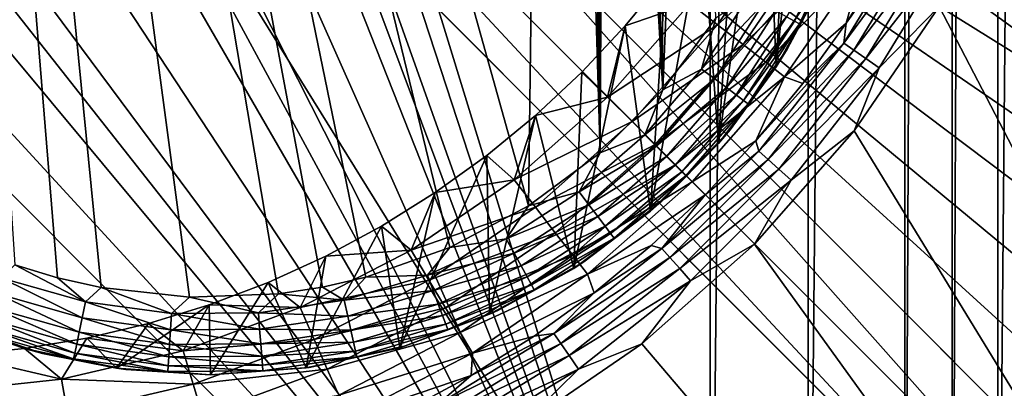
# Model space of a CAD drawing. Header units: metres. Extents: x -206 to 75, y -104 to 104.
# Tile 958 of 1056: x 45.64 to 58.43, y -57.05 to -52.27. Entities that reach past the tile are written whole.
import ezdxf

# ---------------------------------------------------------------- set-up
doc = ezdxf.new("R2010")
doc.units = ezdxf.units.M
doc.layers.add('solid_01_1-CONSUMER_THERM_B_125288', color=7, linetype='CONTINUOUS')

msp = doc.modelspace()

# ---------------------------------------------------------------- linework, layer by layer
at = {"layer": 'solid_01_1-CONSUMER_THERM_B_125288'}
for points in [[(37.641285, -67.320755), (69.485435, 75.004799), (69.506912, -74.995201)], [(37.641285, -67.320755), (37.742935, -66.77655), (69.485435, 75.004799)], [(37.723892, 66.223442), (69.485435, 75.004799), (37.742855, -66.222939)], [(37.742935, -66.77655), (37.742855, -66.222939), (69.485435, 75.004799)], [(54.595383, 63.598774, 75.400002), (46.605331, -37.598476, 75.400002), (54.609055, -63.597332, 75.400002)], [(55.866657, 63.508621, 75.400002), (54.595383, 63.598774, 75.400002), (54.609055, -63.597332, 75.400002)], [(55.866657, 63.508621, 75.400002), (54.609055, -63.597332, 75.400002), (55.88031, -63.506905, 75.400002)], [(57.122654, 63.236832, 75.400002), (55.866657, 63.508621, 75.400002), (55.88031, -63.506905, 75.400002)], [(57.122654, 63.236832, 75.400002), (55.88031, -63.506905, 75.400002), (57.13625, -63.234848, 75.400002)], [(57.734241, 63.033913, 75.400002), (57.122654, 63.236832, 75.400002), (57.13625, -63.234848, 75.400002)], [(57.734241, 63.033913, 75.400002), (57.13625, -63.234848, 75.400002), (57.747791, -63.031796, 75.400002)], [(58.329418, 62.787899, 75.400002), (57.734241, 63.033913, 75.400002), (57.747791, -63.031796, 75.400002)], [(58.329418, 62.787899, 75.400002), (57.747791, -63.031796, 75.400002), (58.342918, -62.785656, 75.400002)], [(59.458191, 62.172367, 75.400002), (58.329418, 62.787899, 75.400002), (58.342918, -62.785656, 75.400002)], [(59.458191, 62.172367, 75.400002), (58.342918, -62.785656, 75.400002), (59.471558, -62.16988, 75.400002)], [(52.248138, -54.681156, 13.5), (52.5355, -32.45369, 13.5), (43.499962, -23.418159, 13.5)], [(51.227139, -55.221745, 13.5), (52.248138, -54.681156, 13.5), (43.499962, -23.418159, 13.5)], [(50.136772, -55.604641, 13.5), (51.227139, -55.221745, 13.5), (43.499962, -23.418159, 13.5)], [(49.573097, -55.734108, 13.5), (50.136772, -55.604641, 13.5), (43.499962, -23.418159, 13.5)], [(49.001541, -55.821152, 13.5), (49.573097, -55.734108, 13.5), (43.499962, -23.418159, 13.5)], [(47.848061, -55.866493, 13.5), (49.001541, -55.821152, 13.5), (43.499962, -23.418159, 13.5)], [(46.699738, -55.739819, 13.5), (47.848061, -55.866493, 13.5), (43.499962, -23.418159, 13.5)], [(46.134895, -55.612415, 13.5), (46.699738, -55.739819, 13.5), (43.499962, -23.418159, 13.5)], [(45.581398, -55.443287, 13.5), (46.134895, -55.612415, 13.5), (43.499962, -23.418159, 13.5)], [(52.248138, -54.681156, 13.5), (53.177536, -53.994709, 13.5), (52.5355, -32.45369, 13.5)], [(53.177536, -53.994709, 13.5), (52.812531, -32.754368, 13.5), (52.5355, -32.45369, 13.5)], [(53.177536, -53.994709, 13.5), (53.066139, -33.079563, 13.5), (52.812531, -32.754368, 13.5)], [(53.177536, -53.994709, 13.5), (53.234509, -39.918476, 13.5), (53.066139, -33.079563, 13.5)], [(46.605331, -37.598476, 75.400002), (46.51527, -38.869759, 75.400002), (54.609055, -63.597332, 75.400002)], [(48.527, -38.91013, 72.400002), (48.605331, -37.59819, 72.400002), (61.607765, -54.596329, 72.400002)], [(48.605331, -37.59819, 72.400002), (61.605331, -37.596329, 72.400002), (61.607765, -54.596329, 72.400002)], [(46.51527, -38.869759, 75.400002), (46.243572, -40.125774, 75.400002), (54.609055, -63.597332, 75.400002)], [(48.292908, -40.202766, 72.400002), (48.527, -38.91013, 72.400002), (61.607765, -54.596329, 72.400002)], [(53.177536, -53.994709, 13.5), (53.242611, -40.351929, 13.5), (53.234509, -39.918476, 13.5)], [(46.243572, -40.125774, 75.400002), (46.040695, -40.737377, 75.400002), (54.609055, -63.597332, 75.400002)], [(47.906239, -41.458702, 72.400002), (48.292908, -40.202766, 72.400002), (61.607765, -54.596329, 72.400002)], [(53.177536, -53.994709, 13.5), (53.994606, -53.17765, 13.5), (53.242611, -40.351929, 13.5)], [(53.994606, -53.17765, 13.5), (53.282032, -40.784042, 13.5), (53.242611, -40.351929, 13.5)], [(46.040695, -40.737377, 75.400002), (45.794724, -41.332573, 75.400002), (54.609055, -63.597332, 75.400002)], [(53.994606, -53.17765, 13.5), (53.352581, -41.212181, 13.5), (53.282032, -40.784042, 13.5)], [(53.994606, -53.17765, 13.5), (53.453789, -41.633736, 13.5), (53.352581, -41.212181, 13.5)], [(45.794724, -41.332573, 75.400002), (45.179272, -42.461388, 75.400002), (54.609055, -63.597332, 75.400002)], [(47.37254, -42.659561, 72.400002), (47.906239, -41.458702, 72.400002), (61.607765, -54.596329, 72.400002)], [(53.994606, -53.17765, 13.5), (53.5849, -42.046146, 13.5), (53.453789, -41.633736, 13.5)], [(53.994606, -53.17765, 13.5), (53.932552, -42.833733, 13.5), (53.5849, -42.046146, 13.5)], [(45.179272, -42.461388, 75.400002), (44.408852, -43.491459, 75.400002), (54.609055, -63.597332, 75.400002)], [(46.699707, -43.787834, 72.400002), (47.37254, -42.659561, 72.400002), (61.607765, -54.596329, 72.400002)], [(53.994606, -53.17765, 13.5), (54.384693, -43.557068, 13.5), (53.932552, -42.833733, 13.5)], [(44.408852, -43.491459, 75.400002), (43.9702, -43.962811, 75.400002), (54.609055, -63.597332, 75.400002)], [(53.994606, -53.17765, 13.5), (54.681072, -52.248264, 13.5), (54.384693, -43.557068, 13.5)], [(46.699707, -43.787834, 72.400002), (61.607765, -54.596329, 72.400002), (45.89677, -44.828323, 72.400002)], [(43.9702, -43.962811, 75.400002), (43.49897, -44.401596, 75.400002), (54.609055, -63.597332, 75.400002)], [(44.35944, -44.351936, 63.5205), (58.779884, -59.828762, 69.400002), (49.752365, -50.803829, 65.853195)], [(44.35944, -44.351936, 63.5205), (59.31662, -59.304836, 69.400002), (58.779884, -59.828762, 69.400002)], [(44.35944, -44.351936, 63.5205), (50.863544, -49.793674, 65.8731), (59.31662, -59.304836, 69.400002)], [(43.49897, -44.401596, 75.400002), (42.469124, -45.172314, 75.400002), (54.609055, -63.597332, 75.400002)], [(61.543594, -55.542931, 72.400002), (45.89677, -44.828323, 72.400002), (61.607765, -54.596329, 72.400002)], [(60.603561, -58.209854, 72.400002), (60.059978, -58.987476, 72.400002), (45.89677, -44.828323, 72.400002)], [(45.89677, -44.828323, 69.900002), (45.89677, -44.828323, 72.400002), (60.059978, -58.987476, 72.400002)], [(61.036751, -57.366474, 72.400002), (60.603561, -58.209854, 72.400002), (45.89677, -44.828323, 72.400002)], [(61.352196, -56.471539, 72.400002), (61.036751, -57.366474, 72.400002), (45.89677, -44.828323, 72.400002)], [(61.543594, -55.542931, 72.400002), (61.352196, -56.471539, 72.400002), (45.89677, -44.828323, 72.400002)], [(50.863544, -49.793674, 65.8731), (45.89677, -44.828323, 69.900002), (60.059978, -58.987476, 72.400002)], [(42.469124, -45.172314, 75.400002), (41.340481, -45.78809, 75.400002), (54.609055, -63.597332, 75.400002)], [(-18.213459, -45.817539, 1.5), (-19.476553, -45.904934, 1.5), (69.506912, -74.995201, 1.5)], [(37.092922, -58.218811, 1.5), (-18.213459, -45.817539, 1.5), (69.506912, -74.995201, 1.5)], [(54.608768, -61.597332, 72.400002), (37.608768, -61.599766, 72.400002), (44.836262, -45.889133, 72.400002)], [(41.340481, -45.78809, 75.400002), (40.745358, -46.034229, 75.400002), (54.609055, -63.597332, 75.400002)], [(54.608768, -61.597332, 72.400002), (44.836262, -45.889133, 72.400002), (58.99947, -60.048286, 72.400002)], [(58.99947, -60.048286, 69.400002), (58.99947, -60.048286, 72.400002), (44.836262, -45.889133, 72.400002)], [(49.752365, -50.803829, 65.853195), (58.779884, -59.828762, 69.400002), (44.836262, -45.889133, 72.400002)], [(58.99947, -60.048286, 69.400002), (44.836262, -45.889133, 72.400002), (58.779884, -59.828762, 69.400002)], [(-20.110367, -46.015713, 1.5), (-20.738798, -46.171688, 1.5), (69.506912, -74.995201, 1.5)], [(-19.476553, -45.904934, 1.5), (-20.110367, -46.015713, 1.5), (69.506912, -74.995201, 1.5)], [(40.745358, -46.034229, 75.400002), (40.133816, -46.237282, 75.400002), (54.609055, -63.597332, 75.400002)], [(-20.738798, -46.171688, 1.5), (-21.356617, -46.372227, 1.5), (69.506912, -74.995201, 1.5)], [(40.133816, -46.237282, 75.400002), (38.877876, -46.509338, 75.400002), (54.609055, -63.597332, 75.400002)], [(-21.356617, -46.372227, 1.5), (-21.958729, -46.615906, 1.5), (69.506912, -74.995201, 1.5)], [(-38.864662, -46.52047, 75.400002), (-54.590946, -63.612965, 75.400002), (54.609055, -63.597332, 75.400002)], [(-37.59338, -46.610531, 75.400002), (-38.864662, -46.52047, 75.400002), (54.609055, -63.597332, 75.400002)], [(38.877876, -46.509338, 75.400002), (37.606621, -46.599766, 75.400002), (54.609055, -63.597332, 75.400002)], [(37.606621, -46.599766, 75.400002), (-37.59338, -46.610531, 75.400002), (54.609055, -63.597332, 75.400002)], [(-21.958729, -46.615906, 1.5), (-22.540312, -46.900536, 1.5), (69.506912, -74.995201, 1.5)], [(-22.540312, -46.900536, 1.5), (-23.096958, -47.223244, 1.5), (69.506912, -74.995201, 1.5)], [(-23.096958, -47.223244, 1.5), (-24.120508, -47.968487, 1.5), (69.506912, -74.995201, 1.5)], [(-24.120508, -47.968487, 1.5), (-33.833458, -56.120991, 1.5), (69.506912, -74.995201, 1.5)], [(55.465118, -52.878464, 3.5), (55.671696, -48.876209, 3.5), (55.963821, -48.108063, 3.5)], [(56.065388, -51.789265, 3.5), (55.465118, -52.878464, 3.5), (55.963821, -48.108063, 3.5)], [(55.465118, -52.878464, 3.5), (55.330303, -49.62376, 3.5), (55.671696, -48.876209, 3.5)], [(54.716438, -53.871666, 3.5), (54.941082, -50.347565, 3.5), (55.330303, -49.62376, 3.5)], [(55.465118, -52.878464, 3.5), (54.716438, -53.871666, 3.5), (55.330303, -49.62376, 3.5)], [(50.863544, -49.793674, 65.8731), (60.059978, -58.987476, 72.400002), (59.840393, -58.767952, 69.400002)], [(50.863544, -49.793674, 65.8731), (59.840393, -58.767952, 69.400002), (59.31662, -59.304836, 69.400002)], [(54.716438, -53.871666, 3.5), (54.505676, -51.044567, 3.5), (54.941082, -50.347565, 3.5)], [(58.477329, -50.35714, 1.5), (57.581547, -52.095642, 1.5), (69.506912, -74.995201, 1.5)], [(54.704472, -52.332664, 3.325905), (55.650459, -50.949368, 3.325905), (54.348427, -52.055405, 3.45631)], [(56.010185, -51.164021, 3.113388), (55.650459, -50.949368, 3.325905), (54.704472, -52.332664, 3.325905)], [(53.834084, -54.749012, 3.5), (54.025921, -51.711815, 3.5), (54.505676, -51.044567, 3.5)], [(54.716438, -53.871666, 3.5), (53.834084, -54.749012, 3.5), (54.505676, -51.044567, 3.5)], [(56.341492, -52.572067, 1.8802), (57.269794, -51.05077, 1.8802), (56.374165, -52.313797, 2.071429)], [(57.40992, -51.125252, 1.720235), (57.269794, -51.05077, 1.8802), (56.341492, -52.572067, 1.8802)], [(56.471809, -52.662613, 1.720235), (57.40992, -51.125252, 1.720235), (56.341492, -52.572067, 1.8802)], [(57.269794, -51.05077, 1.8802), (56.884392, -51.499069, 2.071429), (56.374165, -52.313797, 2.071429)], [(57.57811, -51.214649, 1.599859), (57.40992, -51.125252, 1.720235), (56.471809, -52.662613, 1.720235)], [(55.034985, -52.590038, 3.113388), (56.010185, -51.164021, 3.113388), (54.704472, -52.332664, 3.325905)], [(56.329426, -51.354515, 2.826262), (56.010185, -51.164021, 3.113388), (55.034985, -52.590038, 3.113388)], [(55.703484, -52.2868, 12.933681), (56.215183, -51.175724, 12.933732), (55.598984, -52.229389, 13.123489)], [(55.703484, -52.2868, 12.933681), (56.284393, -51.201843, 12.722138), (56.215183, -51.175724, 12.933732)], [(55.703484, -52.2868, 12.933681), (55.768307, -52.322411, 12.722083), (56.284393, -51.201843, 12.722138)], [(56.284393, -51.201843, 12.722138), (55.768307, -52.322411, 12.722083), (56.190205, -51.505856, 12.5)], [(56.628231, -52.771297, 1.599859), (57.57811, -51.214649, 1.599859), (56.471809, -52.662613, 1.720235)], [(57.765827, -51.314426, 1.525184), (57.57811, -51.214649, 1.599859), (56.628231, -52.771297, 1.599859)], [(55.328297, -52.818447, 2.826262), (56.329426, -51.354515, 2.826262), (55.034985, -52.590038, 3.113388)], [(56.596912, -51.51413, 2.474663), (56.329426, -51.354515, 2.826262), (55.328297, -52.818447, 2.826262)], [(56.802818, -52.892601, 1.525184), (57.765827, -51.314426, 1.525184), (56.628231, -52.771297, 1.599859)], [(56.802818, -52.892601, 1.525184), (57.581547, -52.095642, 1.5), (57.765827, -51.314426, 1.525184)], [(55.574059, -53.009827, 2.474663), (56.596912, -51.51413, 2.474663), (55.328297, -52.818447, 2.826262)], [(56.374165, -52.313797, 2.071429), (56.596912, -51.51413, 2.474663), (55.574059, -53.009827, 2.474663)], [(56.190205, -51.505856, 12.5), (55.608784, -52.648998, 12.5), (56.065388, -51.789265, 3.5)], [(55.768307, -52.322411, 12.722083), (55.608784, -52.648998, 12.5), (56.190205, -51.505856, 12.5)], [(56.374165, -52.313797, 2.071429), (56.884392, -51.499069, 2.071429), (56.596912, -51.51413, 2.474663)], [(54.348427, -52.055405, 3.45631), (54.025921, -51.711815, 3.5), (53.503845, -52.3465, 3.5)], [(53.834084, -54.749012, 3.5), (53.503845, -52.3465, 3.5), (54.025921, -51.711815, 3.5)], [(55.608784, -52.648998, 12.5), (55.465118, -52.878464, 3.5), (56.065388, -51.789265, 3.5)], [(54.497009, -52.906887, 13.475065), (55.1082, -51.959763, 13.475078), (54.681072, -52.248264, 13.5)], [(55.293671, -52.061657, 13.401163), (55.1082, -51.959763, 13.475078), (54.497009, -52.906887, 13.475065)], [(53.275986, -53.269707, 3.45631), (54.348427, -52.055405, 3.45631), (53.503845, -52.3465, 3.5)], [(54.704472, -52.332664, 3.325905), (54.348427, -52.055405, 3.45631), (53.275986, -53.269707, 3.45631)], [(54.666248, -53.03392, 13.401139), (55.293671, -52.061657, 13.401163), (54.497009, -52.906887, 13.475065)], [(55.460052, -52.153061, 13.281971), (55.293671, -52.061657, 13.401163), (54.666248, -53.03392, 13.401139)], [(54.818066, -53.147873, 13.281937), (55.460052, -52.153061, 13.281971), (54.666248, -53.03392, 13.401139)], [(55.598984, -52.229389, 13.123489), (55.460052, -52.153061, 13.281971), (54.818066, -53.147873, 13.281937)], [(57.581547, -52.095642, 1.5), (56.477982, -53.710236, 1.5), (69.506912, -74.995201, 1.5)], [(56.802818, -52.892601, 1.525184), (56.477982, -53.710236, 1.5), (57.581547, -52.095642, 1.5)], [(54.497009, -52.906887, 13.475065), (54.681072, -52.248264, 13.5), (53.994606, -53.17765, 13.5)], [(54.944839, -53.243027, 13.123446), (55.598984, -52.229389, 13.123489), (54.818066, -53.147873, 13.281937)], [(55.703484, -52.2868, 12.933681), (55.598984, -52.229389, 13.123489), (54.944839, -53.243027, 13.123446)], [(52.836819, -55.491943, 3.5), (52.94165, -52.945942, 3.5), (53.503845, -52.3465, 3.5)], [(53.834084, -54.749012, 3.5), (52.836819, -55.491943, 3.5), (53.503845, -52.3465, 3.5)], [(53.275986, -53.269707, 3.45631), (53.503845, -52.3465, 3.5), (52.94165, -52.945942, 3.5)], [(53.595127, -53.588753, 3.325905), (54.704472, -52.332664, 3.325905), (53.275986, -53.269707, 3.45631)], [(55.034985, -52.590038, 3.113388), (54.704472, -52.332664, 3.325905), (53.595127, -53.588753, 3.325905)], [(55.040188, -53.314598, 12.933631), (55.703484, -52.2868, 12.933681), (54.944839, -53.243027, 13.123446)], [(55.040188, -53.314598, 12.933631), (55.768307, -52.322411, 12.722083), (55.703484, -52.2868, 12.933681)], [(55.040188, -53.314598, 12.933631), (55.099331, -53.35899, 12.722029), (55.768307, -52.322411, 12.722083)], [(55.768307, -52.322411, 12.722083), (55.099331, -53.35899, 12.722029), (55.608784, -52.648998, 12.5)], [(55.812485, -53.093945, 2.071429), (56.374165, -52.313797, 2.071429), (55.574059, -53.009827, 2.474663)], [(56.341492, -52.572067, 1.8802), (56.374165, -52.313797, 2.071429), (55.812485, -53.093945, 2.071429)], [(53.891376, -53.884922, 3.113388), (55.034985, -52.590038, 3.113388), (53.595127, -53.588753, 3.325905)], [(55.328297, -52.818447, 2.826262), (55.034985, -52.590038, 3.113388), (53.891376, -53.884922, 3.113388)], [(55.608784, -52.648998, 12.5), (54.866508, -53.69487, 12.5), (55.465118, -52.878464, 3.5)], [(55.099331, -53.35899, 12.722029), (54.866508, -53.69487, 12.5), (55.608784, -52.648998, 12.5)], [(56.341492, -52.572067, 1.8802), (55.812485, -53.093945, 2.071429), (55.201687, -53.836262, 2.071429)], [(55.23959, -53.972748, 1.8802), (56.341492, -52.572067, 1.8802), (55.201687, -53.836262, 2.071429)], [(56.471809, -52.662613, 1.720235), (56.341492, -52.572067, 1.8802), (55.23959, -53.972748, 1.8802)], [(55.358269, -54.078087, 1.720235), (56.471809, -52.662613, 1.720235), (55.23959, -53.972748, 1.8802)], [(56.628231, -52.771297, 1.599859), (56.471809, -52.662613, 1.720235), (55.358269, -54.078087, 1.720235)], [(55.500725, -54.204529, 1.599859), (56.628231, -52.771297, 1.599859), (55.358269, -54.078087, 1.720235)], [(56.802818, -52.892601, 1.525184), (56.628231, -52.771297, 1.599859), (55.500725, -54.204529, 1.599859)], [(53.758331, -53.758343, 13.475053), (54.497009, -52.906887, 13.475065), (53.994606, -53.17765, 13.5)], [(54.666248, -53.03392, 13.401139), (54.497009, -52.906887, 13.475065), (53.758331, -53.758343, 13.475053)], [(54.154289, -54.147755, 2.826262), (55.328297, -52.818447, 2.826262), (53.891376, -53.884922, 3.113388)], [(55.574059, -53.009827, 2.474663), (55.328297, -52.818447, 2.826262), (54.154289, -54.147755, 2.826262)], [(54.866508, -53.69487, 12.5), (54.716438, -53.871666, 3.5), (55.465118, -52.878464, 3.5)], [(55.659718, -54.34565, 1.525184), (56.802818, -52.892601, 1.525184), (55.500725, -54.204529, 1.599859)], [(55.659718, -54.34565, 1.525184), (56.477982, -53.710236, 1.5), (56.802818, -52.892601, 1.525184)], [(53.275986, -53.269707, 3.45631), (52.94165, -52.945942, 3.5), (52.341713, -53.507603, 3.5)], [(52.836819, -55.491943, 3.5), (52.341713, -53.507603, 3.5), (52.94165, -52.945942, 3.5)], [(53.907959, -53.907974, 13.401114), (54.666248, -53.03392, 13.401139), (53.758331, -53.758343, 13.475053)], [(54.818066, -53.147873, 13.281937), (54.666248, -53.03392, 13.401139), (53.907959, -53.907974, 13.401114)], [(54.374573, -54.367977, 2.474663), (55.574059, -53.009827, 2.474663), (54.154289, -54.147755, 2.826262)], [(55.201687, -53.836262, 2.071429), (55.574059, -53.009827, 2.474663), (54.374573, -54.367977, 2.474663)], [(55.201687, -53.836262, 2.071429), (55.812485, -53.093945, 2.071429), (55.574059, -53.009827, 2.474663)], [(53.758331, -53.758343, 13.475053), (53.994606, -53.17765, 13.5), (53.177536, -53.994709, 13.5)], [(54.042187, -54.042198, 13.281901), (54.818066, -53.147873, 13.281937), (53.907959, -53.907974, 13.401114)], [(54.944839, -53.243027, 13.123446), (54.818066, -53.147873, 13.281937), (54.042187, -54.042198, 13.281901)], [(52.061996, -54.342491, 3.45631), (53.275986, -53.269707, 3.45631), (52.341713, -53.507603, 3.5)], [(53.595127, -53.588753, 3.325905), (53.275986, -53.269707, 3.45631), (52.061996, -54.342491, 3.45631)], [(54.154263, -54.154274, 13.123402), (54.944839, -53.243027, 13.123446), (54.042187, -54.042198, 13.281901)], [(55.040188, -53.314598, 12.933631), (54.944839, -53.243027, 13.123446), (54.154263, -54.154274, 13.123402)], [(54.238556, -54.238567, 12.93358), (55.040188, -53.314598, 12.933631), (54.154263, -54.154274, 13.123402)], [(54.238556, -54.238567, 12.93358), (55.099331, -53.35899, 12.722029), (55.040188, -53.314598, 12.933631)], [(54.238556, -54.238567, 12.93358), (54.29084, -54.290852, 12.721974), (55.099331, -53.35899, 12.722029)], [(55.099331, -53.35899, 12.722029), (54.29084, -54.290852, 12.721974), (54.866508, -53.69487, 12.5)], [(52.061996, -54.342491, 3.45631), (52.341713, -53.507603, 3.5), (51.706566, -54.029118, 3.5)], [(51.744045, -56.086124, 3.5), (51.706566, -54.029118, 3.5), (52.341713, -53.507603, 3.5)], [(52.836819, -55.491943, 3.5), (51.744045, -56.086124, 3.5), (52.341713, -53.507603, 3.5)], [(52.339355, -54.698456, 3.325905), (53.595127, -53.588753, 3.325905), (52.061996, -54.342491, 3.45631)], [(53.891376, -53.884922, 3.113388), (53.595127, -53.588753, 3.325905), (52.339355, -54.698456, 3.325905)], [(52.90694, -54.497108, 13.47504), (53.758331, -53.758343, 13.475053), (53.177536, -53.994709, 13.5)], [(53.907959, -53.907974, 13.401114), (53.758331, -53.758343, 13.475053), (52.90694, -54.497108, 13.47504)], [(54.866508, -53.69487, 12.5), (53.979317, -54.621006, 12.5), (54.716438, -53.871666, 3.5)], [(54.29084, -54.290852, 12.721974), (53.979317, -54.621006, 12.5), (54.866508, -53.69487, 12.5)], [(56.477982, -53.710236, 1.5), (55.183556, -55.176182, 1.5), (69.506912, -74.995201, 1.5)], [(55.659718, -54.34565, 1.525184), (55.183556, -55.176182, 1.5), (56.477982, -53.710236, 1.5)], [(52.596825, -55.028896, 3.113388), (53.891376, -53.884922, 3.113388), (52.339355, -54.698456, 3.325905)], [(54.154289, -54.147755, 2.826262), (53.891376, -53.884922, 3.113388), (52.596825, -55.028896, 3.113388)], [(53.03397, -54.66634, 13.401091), (53.907959, -53.907974, 13.401114), (52.90694, -54.497108, 13.47504)], [(54.042187, -54.042198, 13.281901), (53.907959, -53.907974, 13.401114), (53.03397, -54.66634, 13.401091)], [(53.979317, -54.621006, 12.5), (53.834084, -54.749012, 3.5), (54.716438, -53.871666, 3.5)], [(54.544315, -54.53767, 2.071429), (55.201687, -53.836262, 2.071429), (54.374573, -54.367977, 2.474663)], [(55.23959, -53.972748, 1.8802), (55.201687, -53.836262, 2.071429), (54.544315, -54.53767, 2.071429)], [(50.577526, -56.519482, 3.5), (51.038895, -54.508282, 3.5), (51.706566, -54.029118, 3.5)], [(51.744045, -56.086124, 3.5), (50.577526, -56.519482, 3.5), (51.706566, -54.029118, 3.5)], [(52.061996, -54.342491, 3.45631), (51.706566, -54.029118, 3.5), (51.038895, -54.508282, 3.5)], [(52.90694, -54.497108, 13.47504), (53.177536, -53.994709, 13.5), (52.248138, -54.681156, 13.5)], [(53.147915, -54.81815, 13.281866), (54.042187, -54.042198, 13.281901), (53.03397, -54.66634, 13.401091)], [(54.154263, -54.154274, 13.123402), (54.042187, -54.042198, 13.281901), (53.147915, -54.81815, 13.281866)], [(53.979591, -55.233105, 1.8802), (55.23959, -53.972748, 1.8802), (54.544315, -54.53767, 2.071429)], [(55.358269, -54.078087, 1.720235), (55.23959, -53.972748, 1.8802), (53.979591, -55.233105, 1.8802)], [(52.825317, -55.322144, 2.826262), (54.154289, -54.147755, 2.826262), (52.596825, -55.028896, 3.113388)], [(54.374573, -54.367977, 2.474663), (54.154289, -54.147755, 2.826262), (52.825317, -55.322144, 2.826262)], [(53.243057, -54.944904, 13.123358), (54.154263, -54.154274, 13.123402), (53.147915, -54.81815, 13.281866)], [(54.238556, -54.238567, 12.93358), (54.154263, -54.154274, 13.123402), (53.243057, -54.944904, 13.123358)], [(54.084965, -55.351757, 1.720235), (55.358269, -54.078087, 1.720235), (53.979591, -55.233105, 1.8802)], [(55.500725, -54.204529, 1.599859), (55.358269, -54.078087, 1.720235), (54.084965, -55.351757, 1.720235)], [(53.314617, -55.040241, 12.93353), (54.238556, -54.238567, 12.93358), (53.243057, -54.944904, 13.123358)], [(53.314617, -55.040241, 12.93353), (54.29084, -54.290852, 12.721974), (54.238556, -54.238567, 12.93358)], [(53.314617, -55.040241, 12.93353), (53.358994, -55.099365, 12.721919), (54.29084, -54.290852, 12.721974)], [(54.29084, -54.290852, 12.721974), (53.358994, -55.099365, 12.721919), (53.979317, -54.621006, 12.5)], [(54.211445, -55.494175, 1.599859), (55.500725, -54.204529, 1.599859), (54.084965, -55.351757, 1.720235)], [(55.659718, -54.34565, 1.525184), (55.500725, -54.204529, 1.599859), (54.211445, -55.494175, 1.599859)], [(50.724979, -55.257389, 3.45631), (52.061996, -54.342491, 3.45631), (51.038895, -54.508282, 3.5)], [(52.339355, -54.698456, 3.325905), (52.061996, -54.342491, 3.45631), (50.724979, -55.257389, 3.45631)], [(53.016766, -55.567852, 2.474663), (54.374573, -54.367977, 2.474663), (52.825317, -55.322144, 2.826262)], [(54.544315, -54.53767, 2.071429), (54.374573, -54.367977, 2.474663), (53.016766, -55.567852, 2.474663)], [(54.352612, -55.65313, 1.525184), (55.659718, -54.34565, 1.525184), (54.211445, -55.494175, 1.599859)], [(54.352612, -55.65313, 1.525184), (55.183556, -55.176182, 1.5), (55.659718, -54.34565, 1.525184)], [(50.724979, -55.257389, 3.45631), (51.038895, -54.508282, 3.5), (50.341511, -54.943069, 3.5)], [(50.577526, -56.519482, 3.5), (50.341511, -54.943069, 3.5), (51.038895, -54.508282, 3.5)], [(51.959858, -55.108406, 13.475028), (52.90694, -54.497108, 13.47504), (52.248138, -54.681156, 13.5)], [(53.03397, -54.66634, 13.401091), (52.90694, -54.497108, 13.47504), (51.959858, -55.108406, 13.475028)], [(53.843094, -55.195244, 2.071429), (54.544315, -54.53767, 2.071429), (53.016766, -55.567852, 2.474663)], [(53.979591, -55.233105, 1.8802), (54.544315, -54.53767, 2.071429), (53.843094, -55.195244, 2.071429)], [(50.956329, -55.64484, 3.325905), (52.339355, -54.698456, 3.325905), (50.724979, -55.257389, 3.45631)], [(52.596825, -55.028896, 3.113388), (52.339355, -54.698456, 3.325905), (50.956329, -55.64484, 3.325905)], [(51.959858, -55.108406, 13.475028), (52.248138, -54.681156, 13.5), (51.227139, -55.221745, 13.5)], [(52.061745, -55.293861, 13.401066), (53.03397, -54.66634, 13.401091), (51.959858, -55.108406, 13.475028)], [(53.147915, -54.81815, 13.281866), (53.03397, -54.66634, 13.401091), (52.061745, -55.293861, 13.401066)], [(53.979317, -54.621006, 12.5), (52.966278, -55.407505, 12.5), (53.834084, -54.749012, 3.5)], [(53.358994, -55.099365, 12.721919), (52.966278, -55.407505, 12.5), (53.979317, -54.621006, 12.5)], [(52.153137, -55.460217, 13.281832), (53.147915, -54.81815, 13.281866), (52.061745, -55.293861, 13.401066)], [(53.243057, -54.944904, 13.123358), (53.147915, -54.81815, 13.281866), (52.153137, -55.460217, 13.281832)], [(52.966278, -55.407505, 12.5), (52.836819, -55.491943, 3.5), (53.834084, -54.749012, 3.5)], [(49.362354, -56.782852, 3.5), (49.617363, -55.33165, 3.5), (50.341511, -54.943069, 3.5)], [(50.577526, -56.519482, 3.5), (49.362354, -56.782852, 3.5), (50.341511, -54.943069, 3.5)], [(50.724979, -55.257389, 3.45631), (50.341511, -54.943069, 3.5), (49.617363, -55.33165, 3.5)], [(52.229446, -55.599117, 13.123314), (53.243057, -54.944904, 13.123358), (52.153137, -55.460217, 13.281832)], [(53.314617, -55.040241, 12.93353), (53.243057, -54.944904, 13.123358), (52.229446, -55.599117, 13.123314)], [(51.171085, -56.004509, 3.113388), (52.596825, -55.028896, 3.113388), (50.956329, -55.64484, 3.325905)], [(52.825317, -55.322144, 2.826262), (52.596825, -55.028896, 3.113388), (51.171085, -56.004509, 3.113388)], [(52.286835, -55.703583, 12.933479), (53.314617, -55.040241, 12.93353), (52.229446, -55.599117, 13.123314)], [(52.286835, -55.703583, 12.933479), (53.358994, -55.099365, 12.721919), (53.314617, -55.040241, 12.93353)], [(50.936016, -55.580017, 13.475016), (51.227139, -55.221745, 13.5), (50.136772, -55.604641, 13.5)], [(50.936016, -55.580017, 13.475016), (51.959858, -55.108406, 13.475028), (51.227139, -55.221745, 13.5)], [(52.061745, -55.293861, 13.401066), (51.959858, -55.108406, 13.475028), (50.936016, -55.580017, 13.475016)], [(52.286835, -55.703583, 12.933479), (52.322426, -55.768364, 12.721865), (53.358994, -55.099365, 12.721919)], [(53.358994, -55.099365, 12.721919), (52.322426, -55.768364, 12.721865), (52.966278, -55.407505, 12.5)], [(53.100952, -55.806255, 2.071429), (53.843094, -55.195244, 2.071429), (53.016766, -55.567852, 2.474663)], [(53.979591, -55.233105, 1.8802), (53.843094, -55.195244, 2.071429), (53.100952, -55.806255, 2.071429)], [(55.183556, -55.176182, 1.5), (53.718048, -56.471096, 1.5), (69.506912, -74.995201, 1.5)], [(54.352612, -55.65313, 1.525184), (53.718048, -56.471096, 1.5), (55.183556, -55.176182, 1.5)], [(49.285351, -56.000435, 3.45631), (49.617363, -55.33165, 3.5), (48.869507, -55.672382, 3.5)], [(49.362354, -56.782852, 3.5), (48.869507, -55.672382, 3.5), (49.617363, -55.33165, 3.5)], [(49.285351, -56.000435, 3.45631), (50.724979, -55.257389, 3.45631), (49.617363, -55.33165, 3.5)], [(50.956329, -55.64484, 3.325905), (50.724979, -55.257389, 3.45631), (49.285351, -56.000435, 3.45631)], [(51.010723, -55.777985, 13.401042), (52.061745, -55.293861, 13.401066), (50.936016, -55.580017, 13.475016)], [(52.153137, -55.460217, 13.281832), (52.061745, -55.293861, 13.401066), (51.010723, -55.777985, 13.401042)], [(51.361671, -56.323692, 2.826262), (52.825317, -55.322144, 2.826262), (51.171085, -56.004509, 3.113388)], [(53.016766, -55.567852, 2.474663), (52.825317, -55.322144, 2.826262), (51.361671, -56.323692, 2.826262)], [(52.579227, -56.335407, 1.8802), (53.979591, -55.233105, 1.8802), (53.100952, -55.806255, 2.071429)], [(54.084965, -55.351757, 1.720235), (53.979591, -55.233105, 1.8802), (52.579227, -56.335407, 1.8802)], [(52.669811, -56.465702, 1.720235), (54.084965, -55.351757, 1.720235), (52.579227, -56.335407, 1.8802)], [(54.211445, -55.494175, 1.599859), (54.084965, -55.351757, 1.720235), (52.669811, -56.465702, 1.720235)], [(45.412075, -55.619274, 13.474953), (46.496712, -55.926388, 13.474965), (45.581398, -55.443287, 13.5)], [(46.496712, -55.926388, 13.474965), (46.134895, -55.612415, 13.5), (45.581398, -55.443287, 13.5)], [(51.077736, -55.955563, 13.281796), (52.153137, -55.460217, 13.281832), (51.010723, -55.777985, 13.401042)], [(52.229446, -55.599117, 13.123314), (52.153137, -55.460217, 13.281832), (51.077736, -55.955563, 13.281796)], [(52.966278, -55.407505, 12.5), (51.849152, -56.037468, 12.5), (52.836819, -55.491943, 3.5)], [(52.322426, -55.768364, 12.721865), (51.849152, -56.037468, 12.5), (52.966278, -55.407505, 12.5)], [(49.855881, -55.902508, 13.475002), (50.136772, -55.604641, 13.5), (49.573097, -55.734108, 13.5)], [(49.855881, -55.902508, 13.475002), (50.936016, -55.580017, 13.475016), (50.136772, -55.604641, 13.5)], [(51.010723, -55.777985, 13.401042), (50.936016, -55.580017, 13.475016), (49.855881, -55.902508, 13.475002)], [(51.13369, -56.103828, 13.12327), (52.229446, -55.599117, 13.123314), (51.077736, -55.955563, 13.281796)], [(52.286835, -55.703583, 12.933479), (52.229446, -55.599117, 13.123314), (51.13369, -56.103828, 13.12327)], [(51.521362, -56.591133, 2.474663), (53.016766, -55.567852, 2.474663), (51.361671, -56.323692, 2.826262)], [(53.100952, -55.806255, 2.071429), (53.016766, -55.567852, 2.474663), (51.521362, -56.591133, 2.474663)], [(51.849152, -56.037468, 12.5), (51.744045, -56.086124, 3.5), (52.836819, -55.491943, 3.5)], [(52.778538, -56.622093, 1.599859), (54.211445, -55.494175, 1.599859), (52.669811, -56.465702, 1.720235)], [(54.352612, -55.65313, 1.525184), (54.211445, -55.494175, 1.599859), (52.778538, -56.622093, 1.599859)], [(45.340176, -55.818256, 13.40092), (46.453598, -56.133526, 13.400945), (45.412075, -55.619274, 13.474953)], [(46.453598, -56.133526, 13.400945), (46.496712, -55.926388, 13.474965), (45.412075, -55.619274, 13.474953)], [(46.496712, -55.926388, 13.474965), (46.699738, -55.739819, 13.5), (46.134895, -55.612415, 13.5)], [(49.285351, -56.000435, 3.45631), (48.869507, -55.672382, 3.5), (48.101105, -55.963825, 3.5)], [(48.121296, -56.871311, 3.5), (48.101105, -55.963825, 3.5), (48.869507, -55.672382, 3.5)], [(49.362354, -56.782852, 3.5), (48.121296, -56.871311, 3.5), (48.869507, -55.672382, 3.5)], [(49.855881, -55.902508, 13.475002), (49.573097, -55.734108, 13.5), (49.001541, -55.821152, 13.5)], [(49.467155, -56.413456, 3.325905), (50.956329, -55.64484, 3.325905), (49.285351, -56.000435, 3.45631)], [(51.171085, -56.004509, 3.113388), (50.956329, -55.64484, 3.325905), (49.467155, -56.413456, 3.325905)], [(51.175766, -56.215336, 12.933429), (52.286835, -55.703583, 12.933479), (51.13369, -56.103828, 13.12327)], [(51.175766, -56.215336, 12.933429), (52.322426, -55.768364, 12.721865), (52.286835, -55.703583, 12.933479)], [(52.899891, -56.796642, 1.525184), (54.352612, -55.65313, 1.525184), (52.778538, -56.622093, 1.599859)], [(52.899891, -56.796642, 1.525184), (53.718048, -56.471096, 1.5), (54.352612, -55.65313, 1.525184)], [(45.275688, -55.996731, 13.281622), (46.414925, -56.319317, 13.281656), (45.340176, -55.818256, 13.40092)], [(46.414925, -56.319317, 13.281656), (46.453598, -56.133526, 13.400945), (45.340176, -55.818256, 13.40092)], [(46.496712, -55.926388, 13.474965), (47.613819, -56.077442, 13.474977), (46.699738, -55.739819, 13.5)], [(47.613819, -56.077442, 13.474977), (47.848061, -55.866493, 13.5), (46.699738, -55.739819, 13.5)], [(48.741055, -56.069431, 13.47499), (49.001541, -55.821152, 13.5), (47.848061, -55.866493, 13.5)], [(48.741055, -56.069431, 13.47499), (49.855881, -55.902508, 13.475002), (49.001541, -55.821152, 13.5)], [(49.90192, -56.109028, 13.401017), (51.010723, -55.777985, 13.401042), (49.855881, -55.902508, 13.475002)], [(51.077736, -55.955563, 13.281796), (51.010723, -55.777985, 13.401042), (49.90192, -56.109028, 13.401017)], [(51.175766, -56.215336, 12.933429), (51.201859, -56.284477, 12.721809), (52.322426, -55.768364, 12.721865)], [(52.322426, -55.768364, 12.721865), (51.201859, -56.284477, 12.721809), (51.849152, -56.037468, 12.5)], [(52.320965, -56.368156, 2.071429), (53.100952, -55.806255, 2.071429), (51.521362, -56.591133, 2.474663)], [(52.579227, -56.335407, 1.8802), (53.100952, -55.806255, 2.071429), (52.320965, -56.368156, 2.071429)], [(46.453598, -56.133526, 13.400945), (47.600349, -56.288597, 13.400969), (46.496712, -55.926388, 13.474965)], [(47.600349, -56.288597, 13.400969), (47.613819, -56.077442, 13.474977), (46.496712, -55.926388, 13.474965)], [(46.901066, -56.785809, 3.5), (47.315399, -56.204746, 3.5), (48.101105, -55.963825, 3.5)], [(48.121296, -56.871311, 3.5), (46.901066, -56.785809, 3.5), (48.101105, -55.963825, 3.5)], [(47.765083, -56.560284, 3.45631), (48.101105, -55.963825, 3.5), (47.315399, -56.204746, 3.5)], [(47.613819, -56.077442, 13.474977), (48.741055, -56.069431, 13.47499), (47.848061, -55.866493, 13.5)], [(47.765083, -56.560284, 3.45631), (49.285351, -56.000435, 3.45631), (48.101105, -55.963825, 3.5)], [(49.90192, -56.109028, 13.401017), (49.855881, -55.902508, 13.475002), (48.741055, -56.069431, 13.47499)], [(49.943214, -56.294277, 13.281761), (51.077736, -55.955563, 13.281796), (49.90192, -56.109028, 13.401017)], [(51.13369, -56.103828, 13.12327), (51.077736, -55.955563, 13.281796), (49.943214, -56.294277, 13.281761)], [(45.221851, -56.145733, 13.123051), (46.382641, -56.47443, 13.123095), (45.275688, -55.996731, 13.281622)], [(46.382641, -56.47443, 13.123095), (46.414925, -56.319317, 13.281656), (45.275688, -55.996731, 13.281622)], [(47.600349, -56.288597, 13.400969), (48.7575, -56.280376, 13.400993), (47.613819, -56.077442, 13.474977)], [(48.7575, -56.280376, 13.400993), (48.741055, -56.069431, 13.47499), (47.613819, -56.077442, 13.474977)], [(49.467155, -56.413456, 3.325905), (49.285351, -56.000435, 3.45631), (47.765083, -56.560284, 3.45631)], [(48.7575, -56.280376, 13.400993), (49.90192, -56.109028, 13.401017), (48.741055, -56.069431, 13.47499)], [(49.943214, -56.294277, 13.281761), (49.90192, -56.109028, 13.401017), (48.7575, -56.280376, 13.400993)], [(49.635921, -56.79686, 3.113388), (51.171085, -56.004509, 3.113388), (49.467155, -56.413456, 3.325905)], [(51.361671, -56.323692, 2.826262), (51.171085, -56.004509, 3.113388), (49.635921, -56.79686, 3.113388)], [(49.977695, -56.448944, 13.123226), (51.13369, -56.103828, 13.12327), (49.943214, -56.294277, 13.281761)], [(51.175766, -56.215336, 12.933429), (51.13369, -56.103828, 13.12327), (49.977695, -56.448944, 13.123226)], [(50.651939, -56.497368, 12.5), (50.577526, -56.519482, 3.5), (51.744045, -56.086124, 3.5)], [(51.849152, -56.037468, 12.5), (50.651939, -56.497368, 12.5), (51.744045, -56.086124, 3.5)], [(51.201859, -56.284477, 12.721809), (50.651939, -56.497368, 12.5), (51.849152, -56.037468, 12.5)], [(-33.833458, -56.120991, 1.5), (-35.386375, -57.270309, 1.5), (69.506912, -74.995201, 1.5)], [(44.742798, -56.192753, 3.5), (44.850163, -56.617916, 3.5), (45.705406, -56.531185, 3.5)], [(44.893158, -56.254063, 12.5), (44.742798, -56.192753, 3.5), (45.705406, -56.531185, 3.5)], [(45.181366, -56.257771, 12.933176), (46.358364, -56.591068, 12.933227), (45.221851, -56.145733, 13.123051)], [(46.358364, -56.591068, 12.933227), (46.382641, -56.47443, 13.123095), (45.221851, -56.145733, 13.123051)], [(46.414925, -56.319317, 13.281656), (47.588268, -56.477993, 13.281692), (46.453598, -56.133526, 13.400945)], [(47.588268, -56.477993, 13.281692), (47.600349, -56.288597, 13.400969), (46.453598, -56.133526, 13.400945)], [(47.765083, -56.560284, 3.45631), (47.315399, -56.204746, 3.5), (46.515709, -56.394135, 3.5)], [(46.901066, -56.785809, 3.5), (46.515709, -56.394135, 3.5), (47.315399, -56.204746, 3.5)], [(50.003624, -56.565262, 12.933378), (51.175766, -56.215336, 12.933429), (49.977695, -56.448944, 13.123226)], [(50.003624, -56.565262, 12.933378), (51.201859, -56.284477, 12.721809), (51.175766, -56.215336, 12.933429)], [(45.940365, -56.595154, 12.5), (44.893158, -56.254063, 12.5), (45.705406, -56.531185, 3.5)], [(45.156273, -56.327221, 12.721537), (44.893158, -56.254063, 12.5), (45.940365, -56.595154, 12.5)], [(45.181366, -56.257771, 12.933176), (45.156273, -56.327221, 12.721537), (46.343311, -56.663372, 12.721591)], [(46.343311, -56.663372, 12.721591), (45.156273, -56.327221, 12.721537), (45.940365, -56.595154, 12.5)], [(45.181366, -56.257771, 12.933176), (46.343311, -56.663372, 12.721591), (46.358364, -56.591068, 12.933227)], [(46.382641, -56.47443, 13.123095), (47.578182, -56.636116, 13.123138), (46.414925, -56.319317, 13.281656)], [(47.578182, -56.636116, 13.123138), (47.588268, -56.477993, 13.281692), (46.414925, -56.319317, 13.281656)], [(47.588268, -56.477993, 13.281692), (48.772255, -56.469589, 13.281727), (47.600349, -56.288597, 13.400969)], [(48.772255, -56.469589, 13.281727), (48.7575, -56.280376, 13.400993), (47.600349, -56.288597, 13.400969)], [(48.772255, -56.469589, 13.281727), (49.943214, -56.294277, 13.281761), (48.7575, -56.280376, 13.400993)], [(49.977695, -56.448944, 13.123226), (49.943214, -56.294277, 13.281761), (48.772255, -56.469589, 13.281727)], [(49.785694, -57.137112, 2.826262), (51.361671, -56.323692, 2.826262), (49.635921, -56.79686, 3.113388)], [(51.521362, -56.591133, 2.474663), (51.361671, -56.323692, 2.826262), (49.785694, -57.137112, 2.826262)], [(50.003624, -56.565262, 12.933378), (50.019699, -56.637383, 12.721755), (51.201859, -56.284477, 12.721809)], [(51.201859, -56.284477, 12.721809), (50.019699, -56.637383, 12.721755), (50.651939, -56.497368, 12.5)], [(51.058197, -57.264149, 1.8802), (52.579227, -56.335407, 1.8802), (51.506386, -56.878616, 2.071429)], [(52.669811, -56.465702, 1.720235), (52.579227, -56.335407, 1.8802), (51.058197, -57.264149, 1.8802)], [(52.579227, -56.335407, 1.8802), (52.320965, -56.368156, 2.071429), (51.506386, -56.878616, 2.071429)], [(51.506386, -56.878616, 2.071429), (52.320965, -56.368156, 2.071429), (51.521362, -56.591133, 2.474663)], [(46.187378, -56.928391, 3.45631), (46.515709, -56.394135, 3.5), (45.705406, -56.531185, 3.5)], [(46.901066, -56.785809, 3.5), (45.705406, -56.531185, 3.5), (46.515709, -56.394135, 3.5)], [(46.187378, -56.928391, 3.45631), (47.765083, -56.560284, 3.45631), (46.515709, -56.394135, 3.5)], [(46.358364, -56.591068, 12.933227), (47.570599, -56.755024, 12.933277), (46.382641, -56.47443, 13.123095)], [(47.570599, -56.755024, 12.933277), (47.578182, -56.636116, 13.123138), (46.382641, -56.47443, 13.123095)], [(47.578182, -56.636116, 13.123138), (48.784573, -56.627567, 13.123182), (47.588268, -56.477993, 13.281692)], [(48.784573, -56.627567, 13.123182), (48.772255, -56.469589, 13.281727), (47.588268, -56.477993, 13.281692)], [(47.894569, -56.992569, 3.325905), (49.467155, -56.413456, 3.325905), (47.765083, -56.560284, 3.45631)], [(49.635921, -56.79686, 3.113388), (49.467155, -56.413456, 3.325905), (47.894569, -56.992569, 3.325905)], [(48.784573, -56.627567, 13.123182), (49.977695, -56.448944, 13.123226), (48.772255, -56.469589, 13.281727)], [(50.003624, -56.565262, 12.933378), (49.977695, -56.448944, 13.123226), (48.784573, -56.627567, 13.123182)], [(50.651939, -56.497368, 12.5), (49.400356, -56.777321, 12.5), (50.577526, -56.519482, 3.5)], [(50.019699, -56.637383, 12.721755), (49.400356, -56.777321, 12.5), (50.651939, -56.497368, 12.5)], [(51.132717, -57.404251, 1.720235), (52.669811, -56.465702, 1.720235), (51.058197, -57.264149, 1.8802)], [(52.778538, -56.622093, 1.599859), (52.669811, -56.465702, 1.720235), (51.132717, -57.404251, 1.720235)], [(53.718048, -56.471096, 1.5), (52.103848, -57.575191, 1.5), (69.506912, -74.995201, 1.5)], [(52.899891, -56.796642, 1.525184), (52.103848, -57.575191, 1.5), (53.718048, -56.471096, 1.5)], [(44.576324, -57.099136, 3.45631), (46.187378, -56.928391, 3.45631), (44.850163, -56.617916, 3.5)], [(46.187378, -56.928391, 3.45631), (45.705406, -56.531185, 3.5), (44.850163, -56.617916, 3.5)], [(45.940365, -56.595154, 12.5), (45.705406, -56.531185, 3.5), (46.901066, -56.785809, 3.5)], [(47.022125, -56.801998, 12.5), (45.940365, -56.595154, 12.5), (46.901066, -56.785809, 3.5)], [(46.343311, -56.663372, 12.721591), (45.940365, -56.595154, 12.5), (47.022125, -56.801998, 12.5)], [(47.894569, -56.992569, 3.325905), (47.765083, -56.560284, 3.45631), (46.187378, -56.928391, 3.45631)], [(46.358364, -56.591068, 12.933227), (46.343311, -56.663372, 12.721591), (47.565895, -56.828743, 12.721645)], [(46.358364, -56.591068, 12.933227), (47.565895, -56.828743, 12.721645), (47.570599, -56.755024, 12.933277)], [(48.793839, -56.746365, 12.933328), (48.784573, -56.627567, 13.123182), (47.578182, -56.636116, 13.123138)], [(48.793839, -56.746365, 12.933328), (50.003624, -56.565262, 12.933378), (48.784573, -56.627567, 13.123182)], [(48.793839, -56.746365, 12.933328), (50.019699, -56.637383, 12.721755), (50.003624, -56.565262, 12.933378)], [(49.400356, -56.777321, 12.5), (49.362354, -56.782852, 3.5), (50.577526, -56.519482, 3.5)], [(49.911186, -57.422199, 2.474663), (51.521362, -56.591133, 2.474663), (49.785694, -57.137112, 2.826262)], [(51.506386, -56.878616, 2.071429), (51.521362, -56.591133, 2.474663), (49.911186, -57.422199, 2.474663)], [(51.22216, -57.572414, 1.599859), (52.778538, -56.622093, 1.599859), (51.132717, -57.404251, 1.720235)], [(52.899891, -56.796642, 1.525184), (52.778538, -56.622093, 1.599859), (51.22216, -57.572414, 1.599859)], [(47.565895, -56.828743, 12.721645), (46.343311, -56.663372, 12.721591), (47.022125, -56.801998, 12.5)], [(47.570599, -56.755024, 12.933277), (47.565895, -56.828743, 12.721645), (48.79958, -56.820019, 12.721701)], [(47.570599, -56.755024, 12.933277), (48.793839, -56.746365, 12.933328), (47.578182, -56.636116, 13.123138)], [(47.570599, -56.755024, 12.933277), (48.79958, -56.820019, 12.721701), (48.793839, -56.746365, 12.933328)], [(48.793839, -56.746365, 12.933328), (48.79958, -56.820019, 12.721701), (50.019699, -56.637383, 12.721755)], [(50.019699, -56.637383, 12.721755), (48.79958, -56.820019, 12.721701), (49.400356, -56.777321, 12.5)], [(47.022125, -56.801998, 12.5), (46.901066, -56.785809, 3.5), (48.121296, -56.871311, 3.5)], [(48.121296, -56.871311, 12.5), (47.022125, -56.801998, 12.5), (48.121296, -56.871311, 3.5)], [(47.565895, -56.828743, 12.721645), (47.022125, -56.801998, 12.5), (48.121296, -56.871311, 12.5)], [(48.79958, -56.820019, 12.721701), (47.565895, -56.828743, 12.721645), (48.121296, -56.871311, 12.5)], [(48.014767, -57.39386, 3.113388), (49.635921, -56.79686, 3.113388), (47.894569, -56.992569, 3.325905)], [(49.785694, -57.137112, 2.826262), (49.635921, -56.79686, 3.113388), (48.014767, -57.39386, 3.113388)], [(49.400356, -56.777321, 12.5), (48.121296, -56.871311, 12.5), (49.362354, -56.782852, 3.5)], [(48.79958, -56.820019, 12.721701), (48.121296, -56.871311, 12.5), (49.400356, -56.777321, 12.5)], [(48.121296, -56.871311, 12.5), (48.121296, -56.871311, 3.5), (49.362354, -56.782852, 3.5)], [(50.660595, -57.33551, 2.071429), (51.506386, -56.878616, 2.071429), (49.911186, -57.422199, 2.474663)], [(51.058197, -57.264149, 1.8802), (51.506386, -56.878616, 2.071429), (50.660595, -57.33551, 2.071429)], [(51.321995, -57.760105, 1.525184), (52.899891, -56.796642, 1.525184), (51.22216, -57.572414, 1.599859)], [(51.321995, -57.760105, 1.525184), (52.103848, -57.575191, 1.5), (52.899891, -56.796642, 1.525184)], [(46.262569, -57.373344, 3.325905), (46.187378, -56.928391, 3.45631), (44.576324, -57.099136, 3.45631)], [(46.262569, -57.373344, 3.325905), (47.894569, -56.992569, 3.325905), (46.187378, -56.928391, 3.45631)], [(48.014767, -57.39386, 3.113388), (47.894569, -56.992569, 3.325905), (46.262569, -57.373344, 3.325905)]]:
    msp.add_3dface(points, dxfattribs=at)

doc.saveas('drawing.dxf')
